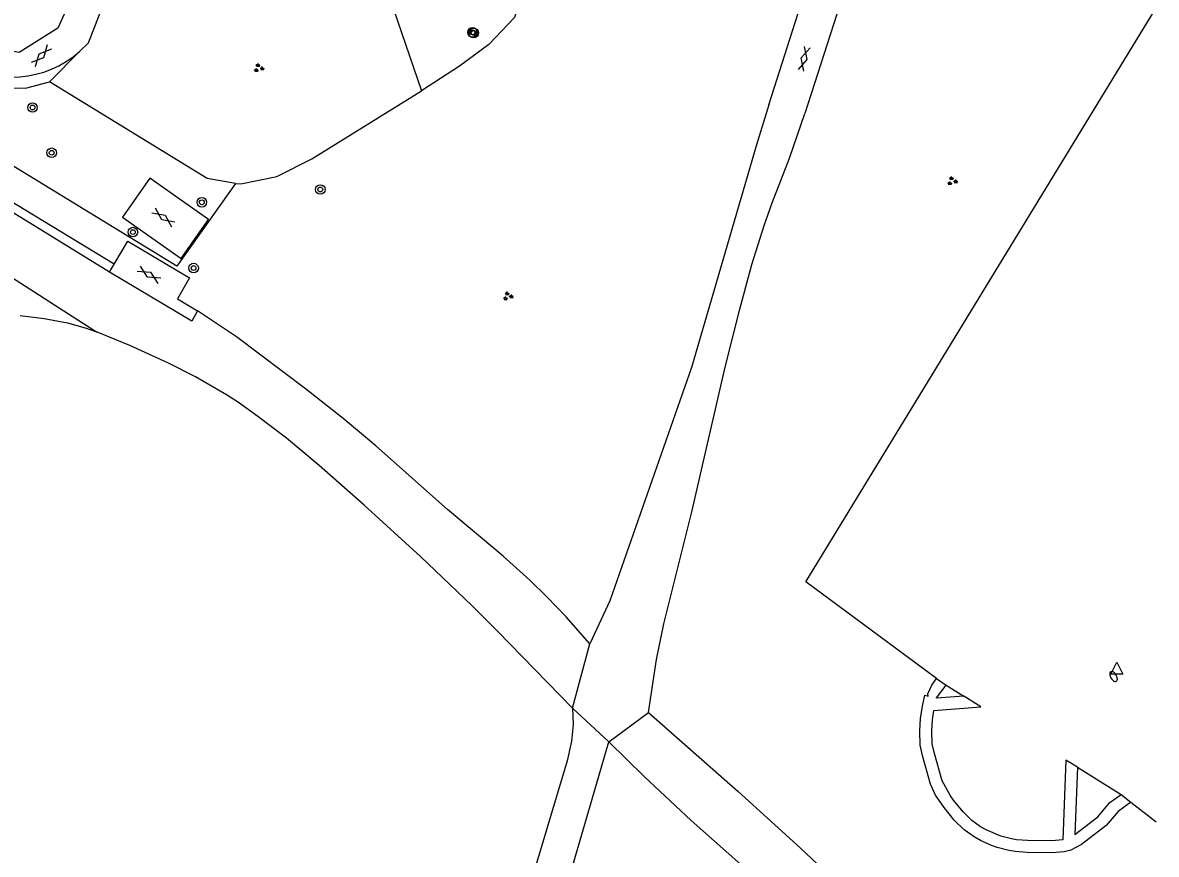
# Model space of a CAD drawing. Extents: x 128999 to 131010, y 395498 to 399007.
# Drawn here: x 130905.2 to 131000, y 398064.4 to 398133.9 of the extents above; entities that cross this region are included whole.
import ezdxf

# ---------------------------------------------------------------- set-up
doc = ezdxf.new("R2010")
doc.units = 0
for name, color, linetype in [('gg-afsc-hekwerk', 7, 'Continuous'), ('gg-knt-verharding', 7, 'Continuous'), ('gt-grn-groengrens', 7, 'Continuous'), ('gt-grn-weggrens', 7, 'Continuous'), ('gt-symb-boom', 7, 'Continuous'), ('gt-symb-brandkraan', 7, 'Continuous'), ('gt-symb-gesloten verharding', 7, 'Continuous'), ('gt-symb-groenvak', 7, 'Continuous'), ('gt-symb-waterafsluiter', 7, 'Continuous')]:
    doc.layers.add(name, color=color, linetype=linetype)

# ---------------------------------------------------------------- blocks, each defined once
blk = doc.blocks.new('gt0-GESVH1')
at = {"layer": 'gt-symb-gesloten verharding'}
for p, q in [((-0.992, -0.261), (0.008, 0.239)), ((0.008, -0.261), (-0.992, 0.239)), ((0.008, 0.239), (1.008, -0.261)), ((1.008, 0.239), (0.008, -0.261))]:
    blk.add_line(p, q, dxfattribs=at)
blk = doc.blocks.new('gt0-GRVAK')
at = {"layer": 'gt-symb-groenvak'}
for p, q in [((-0.11, 0.189), (-0.228, 0.24)), ((-0.182, 0.153), (0.088, 0.153)), ((-0.091, 0.211), (-0.156, 0.322)), ((-0.047, 0.214), (-0.047, 0.393)), ((-0.004, 0.211), (0.061, 0.322)), ((0.015, 0.189), (0.133, 0.24)), ((0.262, -0.052), (0.197, 0.059)), ((0.305, -0.049), (0.305, 0.13)), ((0.349, -0.052), (0.414, 0.059)), ((-0.245, -0.228), (-0.363, -0.177)), ((-0.318, -0.264), (-0.047, -0.264)), ((-0.226, -0.206), (-0.291, -0.095)), ((-0.183, -0.203), (-0.183, -0.024)), ((-0.139, -0.206), (-0.074, -0.095)), ((-0.12, -0.228), (-0.002, -0.177)), ((0.243, -0.074), (0.125, -0.023)), ((0.17, -0.11), (0.441, -0.11)), ((0.368, -0.074), (0.486, -0.023))]:
    blk.add_line(p, q, dxfattribs=at)
blk = doc.blocks.new('gt0-BOOM')
at = {"layer": 'gt-symb-boom'}
for radius in [0.4, 0.2]:
    blk.add_circle((0, 0), radius, dxfattribs=at)
blk = doc.blocks.new('gt0-BR')
at = {"layer": 'gt-symb-brandkraan'}
for centre, radius, start, end in [((-0.244, 0), 0.206, 107.56694, 252.43307), ((0.599, -2.664), 3, 106.89205, 107.56694), ((0, -0.691), 0.938, 73.10799, 106.89205), ((-0.599, -2.664), 3, 72.43309, 73.10799), ((0.244, 0), 0.206, 287.56695, 72.43309), ((0.599, 2.664), 3, 252.43307, 253.10797), ((0, 0.691), 0.938, 253.10797, 286.89206), ((-0.599, 2.664), 3, 286.89206, 287.56695)]:
    blk.add_arc(centre, radius, start, end, dxfattribs=at)
blk = doc.blocks.new('gt0-WAFSL')
at = {"layer": 'gt-symb-waterafsluiter'}
for p, q in [((-0.5, -0.333), (0, 0.667)), ((0, 0.667), (0.5, -0.333)), ((0.5, -0.333), (-0.5, -0.333))]:
    blk.add_line(p, q, dxfattribs=at)

msp = doc.modelspace()

# ---------------------------------------------------------------- linework, layer by layer
at = {"layer": 'gg-afsc-hekwerk'}
for p, q in [((130933.631, 398142.567), (130938.541, 398128.217)), ((130910.676, 398132.235), (130911.808, 398135.101)), ((130907.417, 398128.975), (130909.943, 398131.501)), ((130909.943, 398131.501), (130910.676, 398132.235))]:
    msp.add_line(p, q, dxfattribs=at)
for points in [[(130903.519, 398154.042), (130910.94, 398144.142), (130911.342, 398141.698), (130911.332, 398140.577), (130908.114, 398133.452), (130904.896, 398131.42), (130901.329, 398132.058), (130898.439, 398134.213), (130897.424, 398139.255), (130896.432, 398143.649), (130893.109, 398152.462)], [(130947.909, 398150.294), (130947.632, 398149.198), (130947.481, 398140.576), (130947.32, 398137.363), (130946.328, 398134.341), (130944.166, 398132.079), (130941.731, 398130.274), (130938.541, 398128.217)], [(130922.97, 398120.477), (130918.076, 398113.548), (130888.18, 398131.797), (130887.215, 398132.226)], [(130922.97, 398120.477), (130920.619, 398120.877), (130907.417, 398128.975)], [(130922.97, 398120.477), (130923.425, 398120.447), (130926.433, 398121.039), (130929.365, 398122.534), (130938.541, 398128.217)]]:
    msp.add_lwpolyline(points, dxfattribs=at)
at = {"layer": 'gg-knt-verharding'}
for p, q in [((130967.6, 398127.03), (130976.15, 398153.96)), ((130912.436, 398113.06), (130912.837, 398113.732))]:
    msp.add_line(p, q, dxfattribs=at)
for points in [[(130990.899, 398185.097), (130988.884, 398182.237), (130988.012, 398180.061), (130986.39, 398175.319), (130970.6, 398126.32)], [(130912.436, 398113.06), (130902.233, 398119.326), (130892.153, 398125.419), (130886.686, 398128.449), (130885.979, 398132.731), (130886.014, 398132.761)], [(130967.6, 398127.03), (130966.562, 398123.711), (130961.135, 398105.076), (130954.278, 398085.558), (130952.627, 398081.975)], [(130957.527, 398076.228), (130958.196, 398080.667), (130958.802, 398083.637), (130961.155, 398093.005), (130963.942, 398105.092), (130965.158, 398109.942), (130966.176, 398113.69), (130967.208, 398116.956), (130967.88, 398118.84), (130969.307, 398122.578), (130970.6, 398126.32)], [(130915.831, 398120.916), (130913.527, 398117.654), (130918.428, 398114.192), (130920.732, 398117.454), (130915.831, 398120.916)], [(130912.837, 398113.732), (130913.973, 398115.637), (130919.126, 398112.565), (130918.126, 398110.829), (130919.813, 398109.825)], [(130919.813, 398109.825), (130919.319, 398108.957), (130912.436, 398113.06)], [(130952.627, 398081.975), (130950.634, 398084.221), (130949.034, 398085.909), (130947.599, 398087.297), (130945.359, 398089.291), (130940.709, 398093.214), (130934.712, 398098.512), (130931.984, 398100.816), (130928.84, 398103.287), (130923.059, 398107.639), (130919.813, 398109.825)], [(130904.986, 398109.415), (130906.975, 398109.174), (130908.938, 398108.806), (130910.422, 398108.391), (130911.369, 398108.067)], [(130951.166, 398076.575), (130944.898, 398083.035), (130942.772, 398085.152), (130938.463, 398089.267), (130933.739, 398093.577), (130929.983, 398096.878), (130927.239, 398099.16), (130924.862, 398100.992), (130923.222, 398102.138), (130922.221, 398102.783), (130919.624, 398104.288), (130917.365, 398105.447), (130914.155, 398106.93), (130911.369, 398108.067)], [(130951.166, 398076.575), (130951.233, 398075.209), (130951.098, 398073.832), (130950.722, 398072.19), (130944.05, 398049.94), (130934.192, 398019.213), (130928.312, 398000), (130926.509, 397993.899), (130920.122, 397975.115)], [(130957.527, 398076.228), (130965.021, 398069.605), (130970.205, 398064.902), (130975.58, 398059.838), (130983.205, 398052.421), (130987.636, 398048.375), (130991.125, 398045.261), (130995.671, 398041.346), (131000, 398037.789)], [(130886.383, 397856.144), (130886.665, 397857.258), (130895.448, 397884.46), (130931.493, 398000), (130936.615, 398015.323), (130937.788, 398019.339), (130942.426, 398034.434), (130947.293, 398050.049), (130954.196, 398073.781)], [(130954.196, 398073.781), (130957.173, 398070.863), (130961.105, 398067.194), (130967.205, 398061.794), (130969.409, 398059.759), (130971.864, 398057.301), (130975.974, 398052.928), (130978.339, 398050.604), (130980.546, 398048.57), (130985.279, 398044.415), (131000, 398031.818)]]:
    msp.add_lwpolyline(points, dxfattribs=at)
msp.add_arc((130904.316, 398137.863), 8.494, 237.03498, 311.49135, dxfattribs=at)
at = {"layer": 'gt-grn-groengrens'}
for p, q in [((130981.601, 398079.07), (130982.425, 398078.503)), ((130982.425, 398078.503), (130983.896, 398077.583)), ((130993.402, 398071.639), (130997.051, 398069.357)), ((130997.051, 398069.357), (130997.881, 398068.719)), ((130997.881, 398068.719), (131000, 398067.092))]:
    msp.add_line(p, q, dxfattribs=at)
for points in [[(130981.601, 398079.07), (130970.688, 398087.163), (131000, 398135.163)], [(130912.837, 398113.732), (130888.427, 398128.527), (130887.215, 398132.226)], [(130897.861, 398131.857), (130898.31, 398130.443), (130902.249, 398128.512), (130905.421, 398128.435), (130907.417, 398128.975)], [(130997.881, 398068.719), (130996.802, 398067.956), (130995.804, 398066.76), (130993.734, 398065.187), (130992.851, 398064.717), (130992.294, 398064.572), (130991.289, 398064.489), (130989.187, 398064.523), (130988.189, 398064.59), (130987.671, 398064.672), (130986.701, 398064.923), (130986.212, 398065.098), (130985.302, 398065.514), (130984.753, 398065.83), (130983.938, 398066.411), (130983.086, 398067.232), (130982.259, 398068.28), (130981.533, 398069.324), (130981.112, 398070.231), (130980.473, 398072.514), (130980.242, 398073.486), (130980.233, 398074.704), (130980.284, 398075.721), (130980.437, 398076.743), (130980.646, 398077.667), (130980.904, 398077.578), (130980.894, 398077.781), (130981.213, 398078.507), (130981.601, 398079.07)], [(130983.896, 398077.583), (130981.614, 398077.41), (130981.622, 398077.447), (130982.425, 398078.503)], [(130993.402, 398071.639), (130992.425, 398072.25), (130992.171, 398065.573), (130991.254, 398065.49), (130989.231, 398065.523), (130988.303, 398065.585), (130987.881, 398065.652), (130986.99, 398065.882), (130985.758, 398066.406), (130985.299, 398066.67), (130984.578, 398067.184), (130983.831, 398067.904), (130983.043, 398068.903), (130982.797, 398069.259), (130982.075, 398070.501), (130981.436, 398072.784), (130981.241, 398073.608), (130981.233, 398074.677), (130981.28, 398075.617), (130981.396, 398076.39), (130985.326, 398076.689), (130983.896, 398077.583)], [(130993.402, 398071.639), (130993.189, 398066.029), (130995.112, 398067.491), (130996.12, 398068.699), (130997.051, 398069.357)]]:
    msp.add_lwpolyline(points, dxfattribs=at)
at = {"layer": 'gt-grn-weggrens'}
for p, q in [((130901.51, 398114.378), (130911.369, 398108.067)), ((130951.166, 398076.575), (130952.627, 398081.975)), ((130951.166, 398076.575), (130954.196, 398073.781)), ((130954.196, 398073.781), (130957.527, 398076.228))]:
    msp.add_line(p, q, dxfattribs=at)

# ---------------------------------------------------------------- block references
at = {"layer": 'gt-symb-boom'}
for p in [(130942.803, 398133.106), (130942.906, 398133.055), (130906.008, 398126.818), (130907.611, 398123.036), (130930.076, 398119.964), (130920.166, 398118.893), (130914.402, 398116.399), (130919.478, 398113.393)]:
    msp.add_blockref('gt0-BOOM', p, dxfattribs=at)
at = {"layer": 'gt-symb-brandkraan', "rotation": -60.66720921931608}
msp.add_blockref('gt0-BR', (130996.424, 398079.236), dxfattribs=at)
at = {"layer": 'gt-symb-gesloten verharding'}
for p, rotation in [((130906.738, 398131.146), 47.55289814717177), ((130970.521, 398130.894), 74.81021283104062), ((130916.954, 398117.636), -35.80410590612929), ((130915.76, 398112.824), 149.2032860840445)]:
    msp.add_blockref('gt0-GESVH1', p, dxfattribs=dict(at, rotation=rotation))
at = {"layer": 'gt-symb-groenvak'}
for p in [(130924.918, 398130.116), (130982.918, 398120.666), (130945.758, 398111.039)]:
    msp.add_blockref('gt0-GRVAK', p, dxfattribs=at)
at = {"layer": 'gt-symb-waterafsluiter'}
msp.add_blockref('gt0-WAFSL', (130996.706, 398079.767), dxfattribs=at)

doc.saveas('drawing.dxf')
